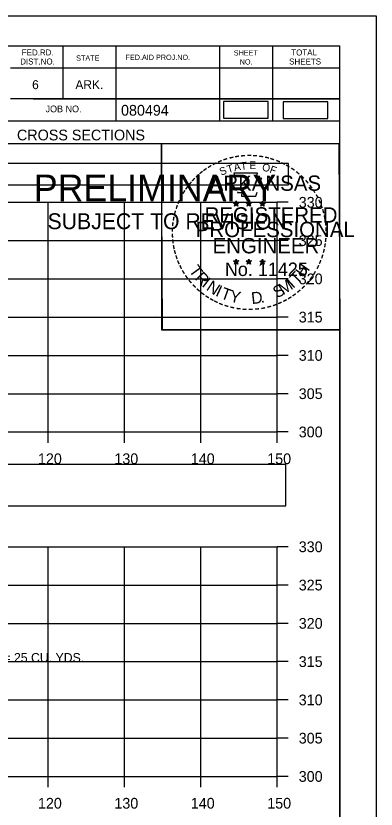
# Model space of a CAD drawing. Extents: x 1376273 to 1384221, y 378927 to 384592.
# Drawn here: x 1380673.6 to 1380720.8, y 381288.2 to 381391.9 of the extents above; entities that cross this region are included whole.
import ezdxf

# ---------------------------------------------------------------- set-up
doc = ezdxf.new("R2010")
doc.units = 0
for name, color, linetype in [('R_Axis', 7, 'Continuous'), ('R_Axis Annot', 7, 'Continuous'), ('R_Border', 7, 'Continuous'), ('R_Border PE', 7, 'Continuous'), ('R_Border Prem', 7, 'Continuous'), ('R_Drive', 7, 'Continuous'), ('R_Grid', 7, 'Continuous'), ('R_No Plot', 7, 'Continuous')]:
    doc.layers.add(name, color=color, linetype=linetype)

msp = doc.modelspace()

# ---------------------------------------------------------------- linework, layer by layer
at = {"layer": 'R_Axis'}
for p, q in [((1380707.84, 381337.51), (1380707.84, 381367.51)), ((1380709.24, 381367.51), (1380707.84, 381367.51)), ((1380709.24, 381362.51), (1380707.84, 381362.51)), ((1380709.24, 381357.51), (1380707.84, 381357.51)), ((1380709.24, 381352.51), (1380707.84, 381352.51)), ((1380709.24, 381347.51), (1380707.84, 381347.51)), ((1380709.24, 381342.51), (1380707.84, 381342.51)), ((1380407.84, 381337.51), (1380707.84, 381337.51)), ((1380677.84, 381336.11), (1380677.84, 381337.51)), ((1380687.84, 381336.11), (1380687.84, 381337.51)), ((1380697.84, 381336.11), (1380697.84, 381337.51)), ((1380707.84, 381336.11), (1380707.84, 381337.51)), ((1380709.24, 381337.51), (1380707.84, 381337.51)), ((1380707.84, 381292.51), (1380707.84, 381322.51)), ((1380709.24, 381322.51), (1380707.84, 381322.51)), ((1380709.24, 381317.51), (1380707.84, 381317.51)), ((1380709.24, 381312.51), (1380707.84, 381312.51)), ((1380709.24, 381307.51), (1380707.84, 381307.51)), ((1380709.24, 381302.51), (1380707.84, 381302.51)), ((1380709.24, 381297.51), (1380707.84, 381297.51)), ((1380407.84, 381292.51), (1380707.84, 381292.51)), ((1380677.84, 381291.11), (1380677.84, 381292.51)), ((1380687.84, 381291.11), (1380687.84, 381292.51)), ((1380697.84, 381291.11), (1380697.84, 381292.51)), ((1380707.84, 381291.11), (1380707.84, 381292.51)), ((1380709.24, 381292.51), (1380707.84, 381292.51))]:
    msp.add_line(p, q, dxfattribs=at)
at = {"layer": 'R_Axis Annot'}
for points in [[(1380407.51, 381369.77), (1380709.31, 381369.77), (1380709.31, 381372.58), (1380407.51, 381372.58)], [(1380407.27, 381327.85), (1380708.96, 381327.85), (1380708.96, 381333.26), (1380407.27, 381333.26)]]:
    msp.add_lwpolyline(points, close=True, dxfattribs=at)
at = {"layer": 'R_Border'}
for p, q in [((1380399.84, 381387.97), (1380716.02, 381387.97)), ((1380679.76, 381387.97), (1380679.76, 381381.03)), ((1380686.7, 381387.97), (1380686.7, 381378.09)), ((1380700.28, 381387.97), (1380700.28, 381378.09)), ((1380707.22, 381387.97), (1380707.22, 381378.09)), ((1380716.02, 381182.51), (1380716.02, 381387.97)), ((1380716.02, 381385.03), (1380672.92, 381385.03)), ((1380716.02, 381385.05), (1380716.02, 381385.05)), ((1380716.02, 381381.03), (1380672.92, 381381.03)), ((1380675.88, 381381.03), (1380716.02, 381381.03)), ((1380716.02, 381378.09), (1380633.76, 381378.09)), ((1380672.92, 381375.17), (1380716.02, 381375.17))]:
    msp.add_line(p, q, dxfattribs=at)
at = {"layer": 'R_Border PE'}
for p, q in [((1380702.1, 381367.42), (1380702.45, 381367.31)), ((1380702.1, 381367.42), (1380702.36, 381367.38)), ((1380702.1, 381367.42), (1380702.34, 381367.3)), ((1380702.24, 381367.02), (1380702.45, 381367.31)), ((1380702.24, 381367.02), (1380702.36, 381367.26)), ((1380702.24, 381367.02), (1380702.45, 381367.23)), ((1380702.45, 381367.68), (1380702.41, 381367.43)), ((1380702.45, 381367.31), (1380702.45, 381367.68)), ((1380702.45, 381367.68), (1380702.5, 381367.43)), ((1380702.8, 381367.42), (1380702.45, 381367.31)), ((1380702.66, 381367.02), (1380702.45, 381367.31)), ((1380702.66, 381367.02), (1380702.45, 381367.23)), ((1380702.8, 381367.42), (1380702.51, 381367.37)), ((1380702.66, 381367.02), (1380702.53, 381367.31)), ((1380702.8, 381367.42), (1380702.59, 381367.32)), ((1380703.77, 381367.42), (1380704.12, 381367.31)), ((1380703.77, 381367.42), (1380704.03, 381367.38)), ((1380703.77, 381367.42), (1380704.01, 381367.3)), ((1380703.91, 381367.02), (1380704.12, 381367.31)), ((1380703.91, 381367.02), (1380704.03, 381367.26)), ((1380703.91, 381367.02), (1380704.12, 381367.23)), ((1380704.12, 381367.68), (1380704.08, 381367.43)), ((1380704.12, 381367.31), (1380704.12, 381367.68)), ((1380704.12, 381367.68), (1380704.17, 381367.43)), ((1380704.47, 381367.42), (1380704.12, 381367.31)), ((1380704.33, 381367.02), (1380704.12, 381367.31)), ((1380704.33, 381367.02), (1380704.12, 381367.23)), ((1380704.47, 381367.42), (1380704.18, 381367.37)), ((1380704.33, 381367.02), (1380704.2, 381367.31)), ((1380704.47, 381367.42), (1380704.26, 381367.32)), ((1380705.54, 381367.41), (1380705.89, 381367.3)), ((1380705.54, 381367.41), (1380705.79, 381367.37)), ((1380705.54, 381367.41), (1380705.77, 381367.29)), ((1380705.67, 381367), (1380705.89, 381367.3)), ((1380705.67, 381367), (1380705.8, 381367.25)), ((1380705.67, 381367), (1380705.88, 381367.22)), ((1380705.89, 381367.67), (1380705.84, 381367.41)), ((1380706.1, 381367), (1380705.88, 381367.22)), ((1380705.89, 381367.3), (1380705.89, 381367.67)), ((1380705.89, 381367.67), (1380705.93, 381367.42)), ((1380706.23, 381367.41), (1380705.89, 381367.3)), ((1380706.1, 381367), (1380705.89, 381367.3)), ((1380706.23, 381367.41), (1380705.95, 381367.36)), ((1380706.1, 381367), (1380705.96, 381367.29)), ((1380706.23, 381367.41), (1380706.03, 381367.31)), ((1380702.1, 381359.85), (1380702.45, 381359.74)), ((1380702.1, 381359.85), (1380702.35, 381359.81)), ((1380702.1, 381359.85), (1380702.34, 381359.73)), ((1380702.45, 381360.1), (1380702.41, 381359.85)), ((1380702.45, 381359.74), (1380702.45, 381360.1)), ((1380702.45, 381360.1), (1380702.5, 381359.85)), ((1380702.79, 381359.85), (1380702.45, 381359.74)), ((1380702.79, 381359.85), (1380702.51, 381359.8)), ((1380702.79, 381359.85), (1380702.59, 381359.75)), ((1380703.77, 381359.85), (1380704.12, 381359.74)), ((1380703.77, 381359.85), (1380704.02, 381359.81)), ((1380703.77, 381359.85), (1380704, 381359.73)), ((1380704.12, 381360.1), (1380704.08, 381359.85)), ((1380704.12, 381359.74), (1380704.12, 381360.1)), ((1380704.12, 381360.1), (1380704.17, 381359.85)), ((1380704.46, 381359.85), (1380704.12, 381359.74)), ((1380704.46, 381359.85), (1380704.18, 381359.8)), ((1380704.46, 381359.85), (1380704.26, 381359.75)), ((1380705.53, 381359.84), (1380705.88, 381359.73)), ((1380705.53, 381359.84), (1380705.79, 381359.8)), ((1380705.53, 381359.84), (1380705.77, 381359.72)), ((1380705.88, 381360.09), (1380705.84, 381359.84)), ((1380705.88, 381359.73), (1380705.88, 381360.09)), ((1380705.88, 381360.09), (1380705.93, 381359.84)), ((1380706.23, 381359.84), (1380705.88, 381359.73)), ((1380706.23, 381359.84), (1380705.94, 381359.79)), ((1380706.23, 381359.84), (1380706.03, 381359.74)), ((1380702.23, 381359.44), (1380702.45, 381359.74)), ((1380702.23, 381359.44), (1380702.36, 381359.69)), ((1380702.23, 381359.44), (1380702.45, 381359.66)), ((1380702.66, 381359.44), (1380702.45, 381359.74)), ((1380702.66, 381359.44), (1380702.45, 381359.66)), ((1380702.66, 381359.44), (1380702.52, 381359.73)), ((1380703.9, 381359.44), (1380704.12, 381359.74)), ((1380703.9, 381359.44), (1380704.03, 381359.69)), ((1380703.9, 381359.44), (1380704.11, 381359.66)), ((1380704.33, 381359.44), (1380704.11, 381359.66)), ((1380704.33, 381359.44), (1380704.12, 381359.74)), ((1380704.33, 381359.44), (1380704.19, 381359.73)), ((1380705.67, 381359.43), (1380705.88, 381359.73)), ((1380705.67, 381359.43), (1380705.79, 381359.68)), ((1380705.67, 381359.43), (1380705.88, 381359.65)), ((1380706.1, 381359.43), (1380705.88, 381359.73)), ((1380706.1, 381359.43), (1380705.88, 381359.65)), ((1380706.1, 381359.43), (1380705.96, 381359.72))]:
    msp.add_line(p, q, dxfattribs=at)
for points in [[(1380702.14, 381371.3), (1380702.41, 381370.47)], [(1380705.65, 381370.38), (1380705.8, 381370.66), (1380705.11, 381370.64), (1380705.26, 381371.3), (1380702.14, 381371.3)], [(1380702.64, 381368.88), (1380702.64, 381368.79), (1380703.2, 381368.77), (1380703.14, 381368.3), (1380705.01, 381368.3), (1380705.22, 381368.84)], [(1380702.45, 381367.68), (1380702.66, 381367.02), (1380702.1, 381367.42), (1380702.8, 381367.42), (1380702.24, 381367.02), (1380702.45, 381367.68)], [(1380704.12, 381367.68), (1380704.33, 381367.02), (1380703.77, 381367.42), (1380704.47, 381367.42), (1380703.91, 381367.02), (1380704.12, 381367.68)], [(1380705.89, 381367.67), (1380706.1, 381367), (1380705.54, 381367.41), (1380706.23, 381367.41), (1380705.67, 381367), (1380705.89, 381367.67)], [(1380702.45, 381360.1), (1380702.66, 381359.44), (1380702.1, 381359.85), (1380702.79, 381359.85), (1380702.23, 381359.44), (1380702.45, 381360.1)], [(1380704.12, 381360.1), (1380704.33, 381359.44), (1380703.77, 381359.85), (1380704.46, 381359.85), (1380703.9, 381359.44), (1380704.12, 381360.1)], [(1380705.88, 381360.09), (1380706.1, 381359.43), (1380705.53, 381359.84), (1380706.23, 381359.84), (1380705.67, 381359.43), (1380705.88, 381360.09)]]:
    msp.add_lwpolyline(points, dxfattribs=at)
for centre, radius in [((1380702.45, 381367.31), 0.172), ((1380702.45, 381367.31), 0.145), ((1380702.45, 381367.31), 0.116), ((1380702.45, 381367.31), 0.0991), ((1380702.45, 381367.31), 0.0747), ((1380702.45, 381367.31), 0.0495), ((1380702.45, 381367.31), 0.0296), ((1380704.12, 381367.31), 0.172), ((1380704.12, 381367.31), 0.145), ((1380704.12, 381367.31), 0.116), ((1380704.12, 381367.31), 0.0991), ((1380704.12, 381367.31), 0.0747), ((1380704.12, 381367.31), 0.0495), ((1380704.12, 381367.31), 0.0296), ((1380705.88, 381367.3), 0.172), ((1380705.88, 381367.3), 0.145), ((1380705.88, 381367.3), 0.116), ((1380705.88, 381367.3), 0.0991), ((1380705.88, 381367.3), 0.0747), ((1380705.88, 381367.3), 0.0495), ((1380705.88, 381367.3), 0.0296), ((1380702.45, 381359.74), 0.172), ((1380702.45, 381359.74), 0.145), ((1380702.45, 381359.74), 0.116), ((1380702.45, 381359.74), 0.0991), ((1380704.12, 381359.74), 0.172), ((1380704.12, 381359.74), 0.145), ((1380704.12, 381359.74), 0.116), ((1380704.12, 381359.74), 0.0991), ((1380705.88, 381359.73), 0.172), ((1380705.88, 381359.73), 0.145), ((1380705.88, 381359.73), 0.116), ((1380702.45, 381359.74), 0.0747), ((1380702.45, 381359.74), 0.0495), ((1380702.45, 381359.74), 0.0296), ((1380704.12, 381359.74), 0.0747), ((1380704.12, 381359.74), 0.0495), ((1380704.12, 381359.74), 0.0296), ((1380705.88, 381359.73), 0.0991), ((1380705.88, 381359.73), 0.0747), ((1380705.88, 381359.73), 0.0495), ((1380705.88, 381359.73), 0.0296)]:
    msp.add_circle(centre, radius, dxfattribs=at)
at = {"layer": 'R_Drive'}
for points in [[(1380700.79, 381378.48), (1380706.62, 381378.48), (1380706.62, 381380.67), (1380700.79, 381380.67)], [(1380708.62, 381378.47), (1380714.46, 381378.47), (1380714.46, 381380.65), (1380708.62, 381380.65)]]:
    msp.add_lwpolyline(points, close=True, dxfattribs=at)
at = {"layer": 'R_Grid'}
for p, q in [((1380407.84, 381367.51), (1380707.84, 381367.51)), ((1380677.84, 381337.51), (1380677.84, 381367.51)), ((1380687.84, 381337.51), (1380687.84, 381367.51)), ((1380697.84, 381337.51), (1380697.84, 381367.51)), ((1380707.84, 381337.51), (1380707.84, 381367.51)), ((1380407.84, 381362.51), (1380707.84, 381362.51)), ((1380407.84, 381357.51), (1380707.84, 381357.51)), ((1380407.84, 381352.51), (1380707.84, 381352.51)), ((1380407.84, 381347.51), (1380707.84, 381347.51)), ((1380407.84, 381342.51), (1380707.84, 381342.51)), ((1380407.84, 381337.51), (1380707.84, 381337.51)), ((1380407.84, 381322.51), (1380707.84, 381322.51)), ((1380677.84, 381292.51), (1380677.84, 381322.51)), ((1380687.84, 381292.51), (1380687.84, 381322.51)), ((1380697.84, 381292.51), (1380697.84, 381322.51)), ((1380707.84, 381292.51), (1380707.84, 381322.51)), ((1380407.84, 381317.51), (1380707.84, 381317.51)), ((1380407.84, 381312.51), (1380707.84, 381312.51)), ((1380407.84, 381307.51), (1380707.84, 381307.51)), ((1380407.84, 381302.51), (1380707.84, 381302.51)), ((1380407.84, 381297.51), (1380707.84, 381297.51)), ((1380407.84, 381292.51), (1380707.84, 381292.51))]:
    msp.add_line(p, q, dxfattribs=at)
at = {"layer": 'R_No Plot'}
for p, q in [((1380387.44, 381391.86), (1380720.77, 381391.86)), ((1380692.05, 381352.71), (1380692.05, 381352.71))]:
    msp.add_line(p, q, dxfattribs=at)
for points in [[(1380387.43, 381391.86), (1380720.77, 381391.86), (1380720.77, 381178.53), (1380387.43, 381178.53)], [(1380633.76, 381387.97), (1380633.76, 381378.09), (1380669.49, 381378.09), (1380669.49, 381375.17), (1380692.69, 381375.17), (1380692.69, 381350.84), (1380716.02, 381350.84), (1380716.02, 381182.51), (1380399.84, 381182.51), (1380399.84, 381387.97)], [(1380692.69, 381375.17), (1380715.9, 381375.17), (1380716.02, 381350.84), (1380692.81, 381350.84)]]:
    msp.add_lwpolyline(points, close=True, dxfattribs=at)

# ---------------------------------------------------------------- texts
at = {"layer": 'R_Axis Annot'}
for s, height, p in [('330', 1.4, (1380710.64, 381366.81)), ('325', 1.4, (1380710.64, 381361.81)), ('320', 1.4, (1380710.64, 381356.81)), ('315', 1.4, (1380710.64, 381351.81)), ('310', 1.4, (1380710.64, 381346.81)), ('305', 1.4, (1380710.64, 381341.81)), ('300', 1.4, (1380710.64, 381336.81)), ('120', 1.4, (1380676.52, 381333.31)), ('130', 1.4, (1380686.52, 381333.31)), ('140', 1.4, (1380696.52, 381333.31)), ('150', 1.4, (1380706.52, 381333.31)), ('330', 1.4, (1380710.64, 381321.81)), ('325', 1.4, (1380710.64, 381316.81)), ('320', 1.4, (1380710.64, 381311.81)), ('CONSTRUCT APPROACH = 25 CU. YDS.', 1.2, (1380652.03, 381307.43)), ('315', 1.4, (1380710.64, 381306.81)), ('310', 1.4, (1380710.64, 381301.81)), ('305', 1.4, (1380710.64, 381296.81)), ('300', 1.4, (1380710.64, 381291.81)), ('120', 1.4, (1380676.52, 381288.31)), ('130', 1.4, (1380686.52, 381288.31)), ('140', 1.4, (1380696.52, 381288.31)), ('150', 1.4, (1380706.52, 381288.31))]:
    msp.add_text(s, height=height, dxfattribs=at).set_placement(p)
at = {"layer": 'R_Border'}
for s, height, p in [('FED.RD.', 0.782, (1380674.4, 381386.69)), ('FED.AID PROJ.NO.', 0.684, (1380687.98, 381386.11)), ('SHEET', 0.684, (1380702.14, 381386.69)), ('TOTAL', 0.782, (1380709.66, 381386.69)), ('DIST.NO.', 0.782, (1380674.2, 381385.51)), ('STATE', 0.684, (1380681.52, 381386.01)), ('NO.', 0.684, (1380702.92, 381385.51)), ('SHEETS', 0.782, (1380709.38, 381385.51)), ('6', 1.17, (1380675.76, 381382.29)), ('ARK.', 1.172, (1380681.42, 381382.29)), ('JOB NO.', 0.879, (1380677.52, 381379.27)), ('080494', 1.4, (1380687.39, 381378.83)), ('CROSS SECTIONS', 1.4, (1380673.78, 381375.6))]:
    msp.add_text(s, height=height, rotation=360, dxfattribs=at).set_placement(p)
at = {"layer": 'R_Border PE'}
for s, height, rotation, p in [('-', 1.6, 13.6301, (1380701.64, 381372.67)), ('-', 1.6, 10.2193, (1380702.32, 381372.83)), ('-', 1.6, 5.8968, (1380703.05, 381372.94)), ('-', 1.6, 0.1862, (1380703.82, 381373.01)), ('-', 1.6, 357.743, (1380704.54, 381373)), ('-', 1.6, 352.1617, (1380705.29, 381372.94)), ('-', 1.6, 347.2049, (1380706.01, 381372.83)), ('-', 1.6, 342.3362, (1380706.64, 381372.68)), ('-', 1.6, 34.0636, (1380699.03, 381371.47)), ('-', 1.6, 28.7918, (1380699.62, 381371.84)), ('-', 1.6, 24.3072, (1380700.26, 381372.16)), ('-', 1.6, 19.1761, (1380700.89, 381372.43)), ('T', 1, 16.4036, (1380701.41, 381371.31)), ('A', 1, 11.2132, (1380702.24, 381371.56)), ('T', 1, 6.0228, (1380703.09, 381371.73)), ('E', 1, 0.8323, (1380704.19, 381371.84)), ('O', 1, 350.4515, (1380705.8, 381371.63)), ('F', 1, 340.0707, (1380706.75, 381371.4)), ('-', 1.6, 337.8551, (1380707.38, 381372.45)), ('-', 1.6, 334.1211, (1380708.01, 381372.18)), ('-', 1.6, 329.6409, (1380708.59, 381371.9)), ('-', 1.6, 38.9507, (1380697.97, 381370.7)), ('-', 1.6, 36.2317, (1380698.45, 381371.08)), ('S', 1, 21.594, (1380700.5, 381370.98)), ('-', 1.6, 325.8627, (1380709.23, 381371.54)), ('-', 1.6, 320.5297, (1380709.84, 381371.11)), ('-', 1.6, 50.6142, (1380696.69, 381369.32)), ('-', 1.6, 48.423, (1380697.09, 381369.8)), ('-', 1.6, 42.9622, (1380697.54, 381370.28)), ('ARKANSAS', 2, 360, (1380699, 381369.01)), ('-', 1.6, 315.5786, (1380710.44, 381370.62)), ('-', 1.6, 309.8797, (1380711.01, 381370.07)), ('-', 1.6, 54.2325, (1380696.28, 381368.75)), ('-', 1.6, 306.6522, (1380711.53, 381369.47)), ('-', 1.4, 303.6753, (1380712.02, 381368.9)), ('-', 1.6, 62.8713, (1380695.64, 381367.61)), ('-', 1.6, 58.0706, (1380695.95, 381368.22)), ('-', 1.6, 299.6684, (1380712.34, 381368.3)), ('-', 1.6, 72.3945, (1380695.16, 381366.37)), ('-', 1.6, 67.7743, (1380695.38, 381367)), ('DWB', 0.01, 360, (1380702.44, 381367.31)), ('DWB', 0.01, 360, (1380704.11, 381367.31)), ('DWB', 0.01, 360, (1380705.87, 381367.3)), ('-', 1.6, 294.6628, (1380712.66, 381367.68)), ('-', 1.6, 290.5728, (1380712.92, 381367.11)), ('-', 1.6, 75.461, (1380694.96, 381365.66)), ('REGISTERED', 2, 360, (1380698.32, 381364.86)), ('-', 1.6, 285.1233, (1380713.15, 381366.53)), ('-', 1.6, 81.2013, (1380694.83, 381364.94)), ('-', 1.6, 280.5493, (1380713.35, 381365.79)), ('-', 1.6, 89.0622, (1380694.73, 381363.55)), ('-', 1.6, 85.1863, (1380694.75, 381364.25)), ('PROFESSIONAL', 2, 360, (1380697.17, 381362.96)), ('-', 1.6, 276.5962, (1380713.51, 381365.02)), ('-', 1.6, 274.3301, (1380713.57, 381364.3)), ('-', 1.6, 94.1959, (1380694.76, 381362.83)), ('-', 1.6, 269.9407, (1380713.61, 381363.66)), ('-', 1.6, 98.9479, (1380694.84, 381362.16)), ('-', 1.6, 101.7149, (1380694.97, 381361.43)), ('ENGINEER', 2, 360, (1380699.36, 381360.84)), ('-', 1.6, 260.9953, (1380713.52, 381362.34)), ('-', 1.6, 263.5172, (1380713.59, 381363)), ('-', 1.6, 105.4578, (1380695.13, 381360.83)), ('-', 1.6, 255.7626, (1380713.41, 381361.67)), ('-', 1.6, 109.0874, (1380695.35, 381360.2)), ('-', 1.6, 114.0643, (1380695.6, 381359.6)), ('-', 1.6, 247.8887, (1380713, 381360.27)), ('-', 1.6, 252.8681, (1380713.23, 381360.95)), ('-', 1.6, 115.7289, (1380695.91, 381358.99)), ('T', 1.54, 306.0406, (1380696.21, 381358.58)), ('No. 11425', 1.757, 360, (1380700.98, 381357.88)), ('DWB', 0.01, 360, (1380702.43, 381359.73)), ('DWB', 0.01, 360, (1380704.1, 381359.73)), ('DWB', 0.01, 360, (1380705.87, 381359.72)), ('H', 1.54, 54.6088, (1380711.33, 381357.61)), ('-', 1.6, 244.6197, (1380712.74, 381359.64)), ('-', 1.6, 120.4471, (1380696.26, 381358.4)), ('-', 1.6, 125.8934, (1380696.67, 381357.84)), ('R', 1.54, 314.005, (1380696.97, 381357.53)), ('T', 1.54, 46.6444, (1380710.44, 381356.67)), ('-', 1.6, 233.8452, (1380711.95, 381358.24)), ('-', 1.6, 239.0712, (1380712.35, 381358.89)), ('-', 1.6, 130.7181, (1380697.13, 381357.29)), ('-', 1.6, 134.2238, (1380697.65, 381356.74)), ('I', 1.54, 321.9694, (1380697.87, 381356.6)), ('N', 1.54, 326.5002, (1380698.44, 381356.13)), ('S', 1.54, 26.9312, (1380707.75, 381354.94)), ('M', 1.54, 32.6563, (1380708.59, 381355.35)), ('I', 1.54, 42.1136, (1380709.88, 381356.19)), ('-', 1.6, 231.2538, (1380711.52, 381357.67)), ('-', 1.6, 138.9338, (1380698.17, 381356.28)), ('-', 1.6, 144.6463, (1380698.73, 381355.87)), ('I', 1.54, 335.3603, (1380699.64, 381355.34)), ('T', 1.54, 339.8912, (1380700.31, 381355.01)), ('Y', 1.54, 347.8556, (1380701.52, 381354.57)), ('D', 1.54, 6.3969, (1380704.51, 381354.21)), ('-', 1.6, 221.0851, (1380710.51, 381356.6)), ('-', 1.6, 225.7653, (1380711.04, 381357.11)), ('-', 1.6, 148.0898, (1380699.29, 381355.5)), ('-', 1.6, 151.5704, (1380699.87, 381355.18)), ('-', 1.6, 154.6002, (1380700.39, 381354.93)), ('.', 1.54, 13.7642, (1380705.7, 381354.34)), ('-', 1.6, 207.3568, (1380708.87, 381355.39)), ('-', 1.6, 212.2491, (1380709.43, 381355.74)), ('-', 1.6, 215.7363, (1380709.97, 381356.13)), ('-', 1.6, 158.5612, (1380701.01, 381354.67)), ('-', 1.6, 162.7983, (1380701.7, 381354.46)), ('-', 1.6, 167.5555, (1380702.42, 381354.3)), ('-', 1.6, 173.1155, (1380703.19, 381354.19)), ('-', 1.6, 176.5183, (1380703.94, 381354.13)), ('-', 1.6, 181.5918, (1380704.68, 381354.15)), ('-', 1.6, 185.8167, (1380705.49, 381354.23)), ('-', 1.6, 191.2858, (1380706.22, 381354.36)), ('-', 1.6, 195.4743, (1380706.95, 381354.56)), ('-', 1.6, 200.7184, (1380707.63, 381354.8)), ('-', 1.6, 204.2516, (1380708.25, 381355.08))]:
    msp.add_text(s, height=height, rotation=rotation, dxfattribs=at).set_placement(p)
at = {"layer": 'R_Border Prem'}
for s, height, p in [('PRELIMINARY', 3.5, (1380675.97, 381367.63)), ('DWB', 0.01, (1380676.71, 381369.48)), ('SUBJECT TO REVISION', 2.0751, (1380677.78, 381364))]:
    msp.add_text(s, height=height, rotation=360, dxfattribs=at).set_placement(p)

doc.saveas('drawing.dxf')
